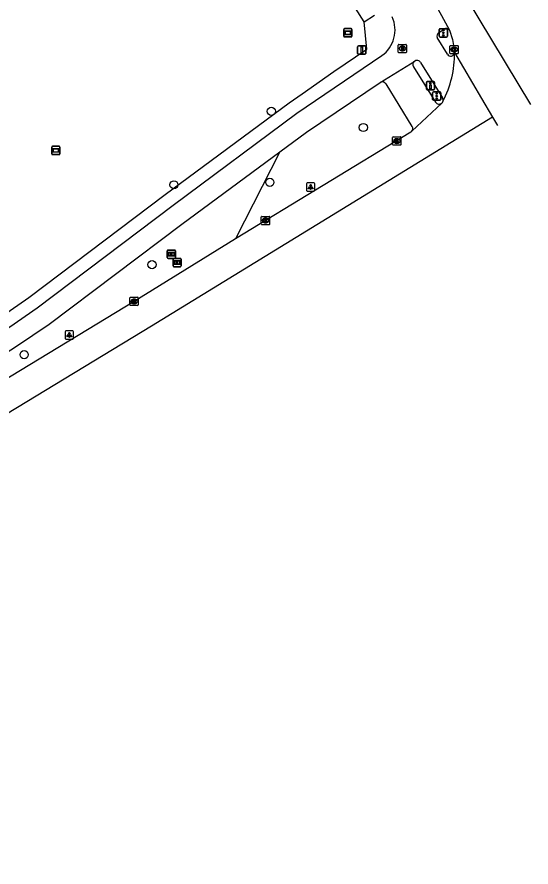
# Model space of a CAD drawing. Extents: x 157321 to 158827, y 386650 to 388532.
# Drawn here: x 158758.5 to 158820.3, y 387117.1 to 387219.3 of the extents above; entities that cross this region are included whole.
import ezdxf

# ---------------------------------------------------------------- set-up
doc = ezdxf.new("R2010")
doc.units = 0
for name, color, linetype in [('IMGEO_Berm_groen', 7, 'Continuous'), ('IMGEO_Boom', 7, 'Continuous'), ('IMGEO_Drukknoppaal', 7, 'Continuous'), ('IMGEO_Fietspad_gesloten', 7, 'Continuous'), ('IMGEO_Informatiebord', 7, 'Continuous'), ('IMGEO_Kolk', 7, 'Continuous'), ('IMGEO_Lichtpunt', 7, 'Continuous'), ('IMGEO_Rijbaan_regionaal_gesloten', 7, 'Continuous'), ('IMGEO_Rioolput', 7, 'Continuous'), ('IMGEO_Verkeersbordpaal', 7, 'Continuous'), ('IMGEO_Verkeersregelinstallatiepaal', 7, 'Continuous'), ('IMGEO_Verklikker', 7, 'Continuous'), ('IMGEO_Voetpad_open', 7, 'Continuous')]:
    doc.layers.add(name, color=color, linetype=linetype)

msp = doc.modelspace()

# ---------------------------------------------------------------- linework, layer by layer
at = {"layer": 'IMGEO_Berm_groen'}
msp.add_lwpolyline([(158790.05, 387203.08), (158784.73, 387192.6)], dxfattribs=at)
at = {"layer": 'IMGEO_Boom'}
for centre in [(158789.04, 387207.95), (158800.11, 387206.01), (158777.33, 387199.12), (158788.86, 387199.42), (158774.7, 387189.52), (158759.32, 387178.69)]:
    msp.add_circle(centre, 0.489, dxfattribs=at)
at = {"layer": 'IMGEO_Drukknoppaal'}
for p, q in [((158807.79, 387211.53), (158808.58, 387211.53)), ((158808.58, 387211.53), (158807.79, 387211.53)), ((158807.69, 387210.63), (158807.69, 387211.43)), ((158807.69, 387211.43), (158807.69, 387210.63)), ((158808.58, 387210.53), (158807.79, 387210.53)), ((158807.79, 387210.53), (158808.58, 387210.53)), ((158808.68, 387211.43), (158808.68, 387210.63)), ((158808.68, 387210.63), (158808.68, 387211.43))]:
    msp.add_line(p, q, dxfattribs=at)
msp.add_lwpolyline([(158808.26, 387211.15), (158808.26, 387210.65), (158808.11, 387210.65), (158808.11, 387211.15), (158808.26, 387211.15)], dxfattribs=at)
msp.add_circle((158808.18, 387211.32), 0.085, dxfattribs=at)
for centre, start, end in [((158807.79, 387211.43), 90, 180), ((158807.79, 387211.43), 90, 180), ((158808.58, 387211.43), 0, 90), ((158808.58, 387211.43), 360, 90), ((158807.79, 387210.63), 180, 270), ((158807.79, 387210.63), 180, 270), ((158808.58, 387210.63), 270, 0), ((158808.58, 387210.63), 270, 0)]:
    msp.add_arc(centre, 0.1, start, end, dxfattribs=at)
at = {"layer": 'IMGEO_Fietspad_gesloten'}
for points in [[(158809.19, 387217.44), (158809.81, 387217.84)], [(158810.22, 387214.82), (158809, 387216.82)], [(158802.32, 387214.64), (158792.11, 387207.67), (158777.25, 387196.63), (158760.9, 387184.29), (158757.6, 387182), (158745.79, 387174.44), (158742.4, 387172.33), (158738.14, 387169.7)], [(158802.12, 387211.42), (158806.29, 387213.99)], [(158806.99, 387213.83), (158809.63, 387209.57)], [(158790.05, 387203.08), (158793.27, 387205.45), (158802.12, 387211.42)], [(158739.4, 387167.64), (158743.55, 387170.2), (158747.04, 387172.37), (158758.41, 387179.71), (158762.33, 387182.38), (158778.29, 387194.38), (158790.05, 387203.08)]]:
    msp.add_lwpolyline(points, dxfattribs=at)
for centre, radius, start, end in [((158800.14, 387217.73), 3.78, 305.3292, 24.4172), ((158810.06, 387217.4), 0.505, 35.1955, 119.6371), ((158809.45, 387217.02), 0.496, 122.3874, 203.2237), ((158810.61, 387215.03), 0.448, 208.9862, 358.7008), ((158806.56, 387213.58), 0.499, 30.612, 123.2798), ((158809.21, 387209.31), 0.496, 336.2056, 31.736)]:
    msp.add_arc(centre, radius, start, end, dxfattribs=at)
at = {"layer": 'IMGEO_Informatiebord'}
for p, q in [((158776.53, 387190.37), (158776.53, 387191.17)), ((158776.53, 387191.17), (158776.53, 387190.37)), ((158776.63, 387191.27), (158777.42, 387191.27)), ((158777.42, 387191.27), (158776.63, 387191.27)), ((158777.52, 387191.17), (158777.52, 387190.37)), ((158777.52, 387190.37), (158777.52, 387191.17)), ((158777.42, 387190.27), (158776.63, 387190.27)), ((158776.63, 387190.27), (158777.42, 387190.27)), ((158777.22, 387189.37), (158777.22, 387190.17)), ((158777.22, 387190.17), (158777.22, 387189.37)), ((158777.32, 387190.27), (158778.11, 387190.27)), ((158778.11, 387190.27), (158777.32, 387190.27)), ((158778.21, 387190.17), (158778.21, 387189.37)), ((158778.21, 387189.37), (158778.21, 387190.17)), ((158778.11, 387189.27), (158777.32, 387189.27)), ((158777.32, 387189.27), (158778.11, 387189.27))]:
    msp.add_line(p, q, dxfattribs=at)
for points in [[(158776.63, 387191), (158777.42, 387191), (158777.42, 387190.54), (158776.63, 387190.54), (158776.63, 387191)], [(158776.7, 387190.94), (158776.7, 387190.6), (158776.97, 387190.6), (158776.97, 387190.81), (158777.08, 387190.81), (158777.08, 387190.6), (158777.35, 387190.6), (158777.35, 387190.94), (158777.08, 387190.94), (158777.08, 387190.85), (158776.97, 387190.85), (158776.97, 387190.94), (158776.7, 387190.94)], [(158777.32, 387190), (158778.11, 387190), (158778.11, 387189.53), (158777.32, 387189.53), (158777.32, 387190)], [(158777.39, 387189.93), (158777.39, 387189.6), (158777.66, 387189.6), (158777.66, 387189.81), (158777.77, 387189.81), (158777.77, 387189.6), (158778.05, 387189.6), (158778.05, 387189.93), (158777.77, 387189.93), (158777.77, 387189.85), (158777.66, 387189.85), (158777.67, 387189.93), (158777.39, 387189.93)]]:
    msp.add_lwpolyline(points, dxfattribs=at)
for centre, start, end in [((158776.63, 387191.17), 90, 180), ((158776.63, 387191.17), 90, 180), ((158777.42, 387191.17), 0, 90), ((158777.42, 387191.17), 360, 90), ((158776.63, 387190.37), 180, 270), ((158776.63, 387190.37), 180, 270), ((158777.32, 387190.17), 90, 180), ((158777.32, 387190.17), 90, 180), ((158777.42, 387190.37), 270, 0), ((158777.42, 387190.37), 270, 0), ((158778.11, 387190.17), 0, 90), ((158778.11, 387190.17), 360, 90), ((158777.32, 387189.37), 180, 270), ((158777.32, 387189.37), 180, 270), ((158778.11, 387189.37), 270, 0), ((158778.11, 387189.37), 270, 0)]:
    msp.add_arc(centre, 0.1, start, end, dxfattribs=at)
at = {"layer": 'IMGEO_Kolk'}
for p, q in [((158810.52, 387214.94), (158810.52, 387215.79)), ((158810.6, 387215.87), (158811.45, 387215.87)), ((158811.01, 387215.65), (158811.03, 387215.65)), ((158811.52, 387215.79), (158811.52, 387214.94)), ((158811.45, 387214.87), (158810.6, 387214.87)), ((158811.03, 387215.09), (158811.01, 387215.09)), ((158803.63, 387203.96), (158803.63, 387204.81)), ((158803.71, 387204.88), (158804.56, 387204.88)), ((158804.12, 387204.66), (158804.15, 387204.66)), ((158804.63, 387204.81), (158804.63, 387203.96)), ((158804.56, 387203.88), (158803.71, 387203.88)), ((158804.14, 387204.1), (158804.12, 387204.1)), ((158787.84, 387194.39), (158787.84, 387195.25)), ((158787.92, 387195.32), (158788.77, 387195.32)), ((158788.33, 387195.1), (158788.35, 387195.1)), ((158788.84, 387195.25), (158788.84, 387194.39)), ((158788.77, 387194.32), (158787.92, 387194.32)), ((158788.35, 387194.54), (158788.33, 387194.54)), ((158772.04, 387184.68), (158772.04, 387185.53)), ((158772.11, 387185.61), (158772.97, 387185.61)), ((158772.53, 387185.38), (158772.55, 387185.38)), ((158773.04, 387185.53), (158773.04, 387184.68)), ((158772.97, 387184.6), (158772.11, 387184.6)), ((158772.55, 387184.83), (158772.52, 387184.83))]:
    msp.add_line(p, q, dxfattribs=at)
for points in [[(158810.52, 387214.94), (158810.52, 387215.79)], [(158810.6, 387215.87), (158811.45, 387215.87)], [(158810.84, 387215.57), (158810.97, 387215.57), (158810.97, 387215.42), (158811.09, 387215.57), (158811.26, 387215.57), (158811.11, 387215.42), (158811.27, 387215.17), (158811.11, 387215.17), (158811.03, 387215.33), (158810.97, 387215.27), (158810.97, 387215.17), (158810.84, 387215.17), (158810.84, 387215.57)], [(158811.52, 387215.79), (158811.52, 387214.94)], [(158811.45, 387214.87), (158810.6, 387214.87)], [(158803.63, 387203.96), (158803.63, 387204.81)], [(158803.71, 387204.88), (158804.56, 387204.88)], [(158803.95, 387204.58), (158804.08, 387204.58), (158804.08, 387204.43), (158804.21, 387204.58), (158804.37, 387204.58), (158804.22, 387204.43), (158804.38, 387204.18), (158804.22, 387204.18), (158804.14, 387204.35), (158804.08, 387204.28), (158804.08, 387204.18), (158803.95, 387204.18), (158803.95, 387204.58)], [(158804.63, 387204.81), (158804.63, 387203.96)], [(158804.56, 387203.88), (158803.71, 387203.88)], [(158787.84, 387194.39), (158787.84, 387195.25)], [(158787.92, 387195.32), (158788.77, 387195.32)], [(158788.84, 387195.25), (158788.84, 387194.39)], [(158788.77, 387194.32), (158787.92, 387194.32)], [(158788.16, 387195.02), (158788.29, 387195.02), (158788.29, 387194.87), (158788.41, 387195.02), (158788.58, 387195.02), (158788.43, 387194.87), (158788.59, 387194.62), (158788.43, 387194.62), (158788.35, 387194.78), (158788.29, 387194.72), (158788.29, 387194.62), (158788.16, 387194.62), (158788.16, 387195.02)], [(158772.04, 387184.68), (158772.04, 387185.53)], [(158772.11, 387185.61), (158772.97, 387185.61)], [(158772.36, 387185.3), (158772.48, 387185.3), (158772.48, 387185.15), (158772.61, 387185.3), (158772.78, 387185.3), (158772.63, 387185.15), (158772.78, 387184.9), (158772.63, 387184.9), (158772.55, 387185.07), (158772.48, 387185), (158772.48, 387184.9), (158772.36, 387184.9), (158772.36, 387185.3)], [(158773.04, 387185.53), (158773.04, 387184.68)], [(158772.97, 387184.6), (158772.11, 387184.6)]]:
    msp.add_lwpolyline(points, dxfattribs=at)
for centre, start, end in [((158810.6, 387215.79), 91.552, 178.448), ((158810.6, 387215.79), 91.552, 178.448), ((158811.45, 387215.79), 1.552, 88.448), ((158811.45, 387215.79), 1.552, 88.448), ((158810.6, 387214.94), 181.552, 268.448), ((158810.6, 387214.94), 181.552, 268.448), ((158811.45, 387214.94), 271.552, 358.448), ((158811.45, 387214.94), 271.552, 358.448), ((158803.71, 387204.81), 91.552, 178.448), ((158803.71, 387204.81), 91.552, 178.448), ((158804.56, 387204.81), 1.552, 88.448), ((158804.56, 387204.81), 1.552, 88.448), ((158803.71, 387203.96), 181.552, 268.448), ((158803.71, 387203.96), 181.552, 268.448), ((158804.56, 387203.96), 271.552, 358.448), ((158804.56, 387203.96), 271.552, 358.448), ((158787.92, 387195.24), 91.552, 178.448), ((158787.92, 387195.24), 91.552, 178.448), ((158788.77, 387195.24), 1.552, 88.448), ((158788.77, 387195.24), 1.552, 88.448), ((158787.92, 387194.4), 181.552, 268.448), ((158787.92, 387194.4), 181.552, 268.448), ((158788.77, 387194.4), 271.552, 358.448), ((158788.77, 387194.4), 271.552, 358.448), ((158772.12, 387185.53), 91.552, 178.448), ((158772.12, 387185.53), 91.552, 178.448), ((158772.96, 387185.53), 1.552, 88.448), ((158772.96, 387185.53), 1.552, 88.448), ((158772.12, 387184.68), 181.552, 268.448), ((158772.12, 387184.68), 181.552, 268.448), ((158772.96, 387184.68), 271.552, 358.448), ((158772.96, 387184.68), 271.552, 358.448)]:
    msp.add_arc(centre, 0.0765, start, end, dxfattribs=at)
for centre, major_axis, ratio, start_param, end_param in [((158811.01, 387215.37), (-0.387, 0.002), 0.722429, 4.712389, 7.853982), ((158811.03, 387215.37), (-0.39, 0.002), 0.717154, 1.570796, 4.712389), ((158804.12, 387204.38), (-0.387, 0.002), 0.722429, 4.712389, 7.853982), ((158804.14, 387204.38), (-0.39, 0.002), 0.717154, 1.570796, 4.712389), ((158788.33, 387194.82), (-0.387, 0.002), 0.722429, 4.712389, 7.853982), ((158788.35, 387194.82), (-0.39, 0.002), 0.717154, 1.570796, 4.712389), ((158772.53, 387185.1), (-0.387, 0.002), 0.722429, 4.712389, 7.853982), ((158772.55, 387185.1), (-0.39, 0.002), 0.717154, 1.570796, 4.712389)]:
    msp.add_ellipse(centre, major_axis=major_axis, ratio=ratio, start_param=start_param, end_param=end_param, dxfattribs=at)
at = {"layer": 'IMGEO_Lichtpunt'}
for p, q in [((158793.27, 387199.25), (158793.27, 387198.45)), ((158793.27, 387199.25), (158793.27, 387198.45)), ((158794.17, 387199.35), (158793.37, 387199.35)), ((158794.17, 387199.35), (158793.37, 387199.35)), ((158794.27, 387198.45), (158794.27, 387199.25)), ((158794.27, 387198.45), (158794.27, 387199.25)), ((158793.37, 387198.35), (158794.17, 387198.35)), ((158793.37, 387198.35), (158794.17, 387198.35)), ((158764.26, 387181.45), (158764.26, 387180.65)), ((158764.26, 387181.45), (158764.26, 387180.65)), ((158765.16, 387181.55), (158764.35, 387181.55)), ((158765.16, 387181.55), (158764.35, 387181.55)), ((158765.25, 387180.65), (158765.25, 387181.45)), ((158765.25, 387180.65), (158765.25, 387181.45)), ((158764.35, 387180.55), (158765.16, 387180.55)), ((158764.35, 387180.55), (158765.16, 387180.55))]:
    msp.add_line(p, q, dxfattribs=at)
for points in [[(158793.65, 387198.92), (158793.69, 387198.89), (158793.5, 387198.63), (158793.46, 387198.65), (158793.65, 387198.92)], [(158793.75, 387198.87), (158793.8, 387198.87), (158793.8, 387198.55), (158793.75, 387198.55), (158793.75, 387198.87)], [(158793.86, 387198.89), (158793.9, 387198.92), (158794.08, 387198.65), (158794.05, 387198.63), (158793.86, 387198.89)], [(158764.63, 387181.12), (158764.67, 387181.09), (158764.48, 387180.83), (158764.44, 387180.86), (158764.63, 387181.12)], [(158764.73, 387181.07), (158764.78, 387181.07), (158764.78, 387180.75), (158764.73, 387180.75), (158764.73, 387181.07)], [(158764.84, 387181.09), (158764.88, 387181.12), (158765.07, 387180.85), (158765.03, 387180.83), (158764.84, 387181.09)]]:
    msp.add_lwpolyline(points, dxfattribs=at)
for centre in [(158793.77, 387199.05), (158764.76, 387181.25)]:
    msp.add_circle(centre, 0.0994, dxfattribs=at)
for centre, start, end in [((158793.37, 387199.25), 90, 180), ((158793.37, 387199.25), 90, 180), ((158794.17, 387199.25), 0, 90), ((158794.17, 387199.25), 0, 90), ((158793.37, 387198.45), 180, 270), ((158793.37, 387198.45), 180, 270), ((158794.17, 387198.45), 270, 0), ((158794.17, 387198.45), 270, 360), ((158764.35, 387181.45), 90, 180), ((158764.35, 387181.45), 90, 180), ((158765.16, 387181.45), 0, 90), ((158765.16, 387181.45), 0, 90), ((158764.35, 387180.65), 180, 270), ((158764.35, 387180.65), 180, 270), ((158765.16, 387180.65), 270, 0), ((158765.16, 387180.65), 270, 360)]:
    msp.add_arc(centre, 0.0946, start, end, dxfattribs=at)
at = {"layer": 'IMGEO_Rijbaan_regionaal_gesloten'}
for points in [[(158820.26, 387208.76), (158809.34, 387226.87)], [(158808.36, 387221.62), (158810.48, 387217.69)], [(158810.48, 387217.69), (158810.82, 387216.59), (158811.02, 387215.37), (158811.06, 387215.02)], [(158811.06, 387215.02), (158814.31, 387209.49), (158815.62, 387207.26)], [(158809.54, 387208.94), (158805.95, 387205.57)], [(158815.62, 387207.26), (158774.65, 387182.12), (158716.67, 387146.98), (158667.35, 387117.1)], [(158815.62, 387207.26), (158816.23, 387206.23)], [(158805.95, 387205.57), (158805.82, 387205.45), (158784.73, 387192.6)], [(158784.73, 387192.6), (158772.54, 387185.1), (158756.65, 387175.43), (158745.11, 387168.45), (158737.24, 387163.65)]]:
    msp.add_lwpolyline(points, dxfattribs=at)
for centre, radius, start, end in [((158798.84, 387214.78), 12.22, 332.365, 1.1594), ((158809.23, 387209.3), 0.476, 310.6632, 336.9712)]:
    msp.add_arc(centre, radius, start, end, dxfattribs=at)
at = {"layer": 'IMGEO_Rioolput'}
for p, q in [((158804.3, 387215.07), (158804.3, 387215.92)), ((158804.37, 387216), (158805.23, 387216)), ((158804.79, 387215.78), (158804.81, 387215.78)), ((158805.3, 387215.92), (158805.3, 387215.07)), ((158805.23, 387215), (158804.37, 387215)), ((158804.81, 387215.22), (158804.78, 387215.22))]:
    msp.add_line(p, q, dxfattribs=at)
for points in [[(158804.3, 387215.07), (158804.3, 387215.92)], [(158804.37, 387216), (158805.23, 387216)], [(158804.89, 387215.69), (158804.64, 387215.7), (158804.64, 387215.3)], [(158804.81, 387215.62), (158804.76, 387215.62), (158804.76, 387215.53)], [(158805.3, 387215.92), (158805.3, 387215.07)], [(158805.23, 387215), (158804.37, 387215)], [(158804.64, 387215.3), (158804.76, 387215.3), (158804.76, 387215.46), (158804.77, 387215.46)], [(158804.76, 387215.53), (158804.81, 387215.53)], [(158804.82, 387215.43), (158804.89, 387215.3), (158805.03, 387215.3), (158804.96, 387215.42)]]:
    msp.add_lwpolyline(points, dxfattribs=at)
for centre, radius, start, end in [((158804.38, 387215.92), 0.0765, 91.552, 178.448), ((158804.38, 387215.92), 0.0765, 91.552, 178.448), ((158804.82, 387215.52), 0.0964, 77.0061, 93.1865), ((158804.8, 387215.72), 0.19, 274.7715, 282.9687), ((158804.83, 387215.58), 0.0378, 276.6634, 79.6772), ((158804.89, 387215.58), 0.109, 350.3612, 89.416), ((158804.89, 387215.58), 0.112, 277.5842, 350.9817), ((158805.22, 387215.92), 0.0765, 1.552, 88.448), ((158805.22, 387215.92), 0.0765, 1.552, 88.448), ((158804.38, 387215.07), 0.0765, 181.552, 268.448), ((158804.38, 387215.07), 0.0765, 181.552, 268.448), ((158804.77, 387215.41), 0.0533, 26.0293, 88.6989), ((158804.87, 387215.37), 0.108, 29.5134, 73.7905), ((158805.22, 387215.07), 0.0765, 271.552, 358.448), ((158805.22, 387215.07), 0.0765, 271.552, 358.448)]:
    msp.add_arc(centre, radius, start, end, dxfattribs=at)
for centre, major_axis, ratio, start_param, end_param in [((158804.79, 387215.5), (-0.387, 0.002), 0.722429, 4.712389, 7.853982), ((158804.81, 387215.5), (-0.39, 0.002), 0.717154, 1.570796, 4.712389)]:
    msp.add_ellipse(centre, major_axis=major_axis, ratio=ratio, start_param=start_param, end_param=end_param, dxfattribs=at)
at = {"layer": 'IMGEO_Verkeersbordpaal'}
for p, q in [((158799.42, 387214.92), (158799.42, 387215.72)), ((158799.42, 387215.72), (158799.42, 387214.92)), ((158799.52, 387215.82), (158800.31, 387215.82)), ((158800.31, 387215.82), (158799.52, 387215.82)), ((158800.41, 387215.72), (158800.41, 387214.92)), ((158800.41, 387214.92), (158800.41, 387215.72)), ((158800.31, 387214.82), (158799.52, 387214.82)), ((158799.52, 387214.82), (158800.31, 387214.82))]:
    msp.add_line(p, q, dxfattribs=at)
msp.add_lwpolyline([(158799.84, 387215.7), (158799.99, 387215.7), (158799.99, 387214.95), (158799.84, 387214.95), (158799.84, 387215.7)], dxfattribs=at)
for centre, start, end in [((158799.52, 387215.72), 90, 180), ((158799.52, 387215.72), 90, 180), ((158800.31, 387215.72), 0, 90), ((158800.31, 387215.72), 360, 90), ((158799.52, 387214.92), 180, 270), ((158799.52, 387214.92), 180, 270), ((158800.31, 387214.92), 270, 0), ((158800.31, 387214.92), 270, 0)]:
    msp.add_arc(centre, 0.1, start, end, dxfattribs=at)
at = {"layer": 'IMGEO_Verkeersregelinstallatiepaal'}
for p, q in [((158809.23, 387216.98), (158809.23, 387217.78)), ((158809.23, 387217.78), (158809.23, 387216.98)), ((158809.33, 387217.88), (158810.12, 387217.88)), ((158810.12, 387217.88), (158809.33, 387217.88)), ((158810.22, 387217.78), (158810.22, 387216.98)), ((158810.22, 387216.98), (158810.22, 387217.78)), ((158810.12, 387216.88), (158809.33, 387216.88)), ((158809.33, 387216.88), (158810.12, 387216.88)), ((158808.44, 387209.39), (158808.44, 387210.19)), ((158808.44, 387210.19), (158808.44, 387209.39)), ((158808.54, 387210.29), (158809.33, 387210.29)), ((158809.33, 387210.29), (158808.54, 387210.29)), ((158809.43, 387210.19), (158809.43, 387209.39)), ((158809.43, 387209.39), (158809.43, 387210.19)), ((158809.33, 387209.29), (158808.54, 387209.29)), ((158808.54, 387209.29), (158809.33, 387209.29))]:
    msp.add_line(p, q, dxfattribs=at)
for centre in [(158809.72, 387217.67), (158809.72, 387217.38), (158809.72, 387217.09), (158808.93, 387210.08), (158808.93, 387209.79), (158808.93, 387209.5)]:
    msp.add_circle(centre, 0.085, dxfattribs=at)
for centre, start, end in [((158809.33, 387217.78), 90, 180), ((158809.33, 387217.78), 90, 180), ((158810.12, 387217.78), 0, 90), ((158810.12, 387217.78), 360, 90), ((158809.33, 387216.98), 180, 270), ((158809.33, 387216.98), 180, 270), ((158810.12, 387216.98), 270, 0), ((158810.12, 387216.98), 270, 0), ((158808.54, 387210.19), 90, 180), ((158808.54, 387210.19), 90, 180), ((158809.33, 387210.19), 0, 90), ((158809.33, 387210.19), 360, 90), ((158808.54, 387209.39), 180, 270), ((158808.54, 387209.39), 180, 270), ((158809.33, 387209.39), 270, 0), ((158809.33, 387209.39), 270, 0)]:
    msp.add_arc(centre, 0.1, start, end, dxfattribs=at)
at = {"layer": 'IMGEO_Verklikker'}
for p, q in [((158797.75, 387216.99), (158797.75, 387217.79)), ((158797.75, 387217.79), (158797.75, 387216.99)), ((158797.85, 387217.89), (158798.64, 387217.89)), ((158798.64, 387217.89), (158797.85, 387217.89)), ((158798.74, 387217.79), (158798.74, 387216.99)), ((158798.74, 387216.99), (158798.74, 387217.79)), ((158798.64, 387216.89), (158797.85, 387216.89)), ((158797.85, 387216.89), (158798.64, 387216.89)), ((158762.64, 387202.85), (158762.64, 387203.65)), ((158762.64, 387203.65), (158762.64, 387202.85)), ((158762.74, 387203.75), (158763.53, 387203.75)), ((158763.53, 387203.75), (158762.74, 387203.75)), ((158763.63, 387203.65), (158763.63, 387202.85)), ((158763.63, 387202.85), (158763.63, 387203.65)), ((158763.53, 387202.75), (158762.74, 387202.75)), ((158762.74, 387202.75), (158763.53, 387202.75))]:
    msp.add_line(p, q, dxfattribs=at)
for points in [[(158797.85, 387217.62), (158798.64, 387217.62), (158798.64, 387217.16), (158797.85, 387217.16), (158797.85, 387217.62)], [(158797.91, 387217.56), (158797.91, 387217.22), (158798.57, 387217.22), (158798.57, 387217.56), (158797.91, 387217.56)], [(158762.74, 387203.48), (158763.53, 387203.48), (158763.53, 387203.02), (158762.74, 387203.02), (158762.74, 387203.48)], [(158762.81, 387203.42), (158762.81, 387203.08), (158763.47, 387203.08), (158763.47, 387203.42), (158762.81, 387203.42)]]:
    msp.add_lwpolyline(points, dxfattribs=at)
for centre, start, end in [((158797.85, 387217.79), 90, 180), ((158797.85, 387217.79), 90, 180), ((158798.64, 387217.79), 0, 90), ((158798.64, 387217.79), 360, 90), ((158797.85, 387216.99), 180, 270), ((158797.85, 387216.99), 180, 270), ((158798.64, 387216.99), 270, 0), ((158798.64, 387216.99), 270, 0), ((158762.74, 387203.65), 90, 180), ((158762.74, 387203.65), 90, 180), ((158763.53, 387203.65), 0, 90), ((158763.53, 387203.65), 360, 90), ((158762.74, 387202.85), 180, 270), ((158762.74, 387202.85), 180, 270), ((158763.53, 387202.85), 270, 0), ((158763.53, 387202.85), 270, 0)]:
    msp.add_arc(centre, 0.1, start, end, dxfattribs=at)
at = {"layer": 'IMGEO_Voetpad_open'}
for points in [[(158800.22, 387218.71), (158788.57, 387237.07), (158770.72, 387266.09), (158765.46, 387275.73), (158761.46, 387283.9), (158749.49, 387312.06), (158737.63, 387333.33), (158731.58, 387344.54), (158725.74, 387354.65)], [(158756, 387182.92), (158756.73, 387183.38), (158759.9, 387185.58), (158776.26, 387197.95), (158791.17, 387208.97), (158792.77, 387210.07), (158796.56, 387212.73), (158800.51, 387215.43), (158800.22, 387218.71)], [(158800.22, 387218.71), (158801.46, 387219.52)], [(158806.15, 387213.31), (158808.79, 387209.04)], [(158805.99, 387206.11), (158802.83, 387211.24)]]:
    msp.add_lwpolyline(points, dxfattribs=at)
for centre, radius, start, end in [((158806.56, 387213.58), 0.497, 123.3937, 213.2497), ((158802.38, 387210.98), 0.514, 30.6259, 120.5369), ((158809.21, 387209.31), 0.498, 212.8574, 311.119), ((158805.54, 387205.87), 0.508, 322.9168, 27.8179)]:
    msp.add_arc(centre, radius, start, end, dxfattribs=at)

doc.saveas('drawing.dxf')
